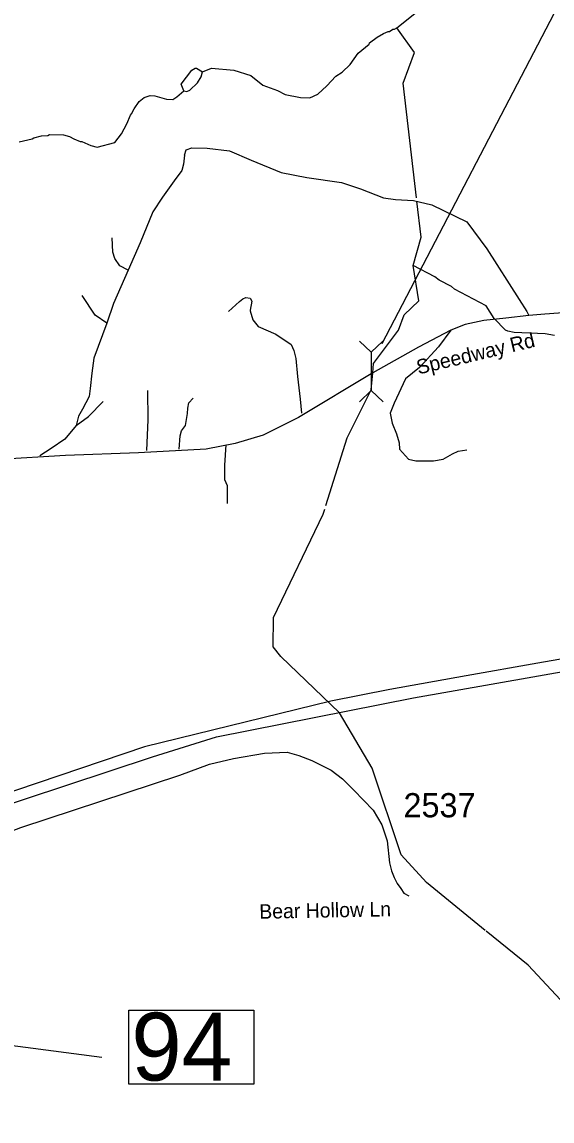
# Model space of a CAD drawing. Extents: x 1248089 to 1457196, y 820910 to 988753.
# Drawn here: x 1391391 to 1394126, y 875837 to 881514 of the extents above; entities that cross this region are included whole.
import ezdxf

# ---------------------------------------------------------------- set-up
doc = ezdxf.new("R2010")
doc.units = 0
for name, color, linetype in [('Exist Hydrographic Creek Single Shore', 7, 'Continuous'), ('Exist Hydrographic Misc Water Feature', 7, 'Continuous'), ('Exist Road Non-System Type 51', 7, 'Continuous'), ('Exist Road Primary US Divided Attributed', 7, 'Continuous'), ('Exist Road Secondary Structure Culvert CELL', 7, 'Continuous'), ('Exist Road Secondary Structure Standard Bridge Number Label', 7, 'Continuous'), ('Exist Road Secondary Type 51 Attributed', 7, 'Continuous'), ('Exist Road Secondary Type 51 Label', 7, 'Continuous'), ('Prop Guardrail Anchor Unit CELL', 7, 'Continuous'), ('Prop Lane Lines', 7, 'Continuous')]:
    doc.layers.add(name, color=color, linetype=linetype)

msp = doc.modelspace()

# ---------------------------------------------------------------- linework, layer by layer
at = {"layer": 'Exist Hydrographic Creek Single Shore'}
msp.add_lwpolyline([(1392958.2, 879015.7), (1393069.1, 879365.2), (1393191.8, 879613.2), (1393200.2, 879701.1), (1393203.8, 879749.3), (1393333.8, 879921.5), (1393362.7, 880000.5), (1393438.5, 880073.2), (1393409.1, 880255.1), (1393449.6, 880402.3), (1393427.8, 880588.7)], dxfattribs=at)
at = {"layer": 'Exist Hydrographic Misc Water Feature'}
for points in [[(1393425.8, 880605.5), (1393356.7, 881197), (1393416.7, 881355.3), (1393325.6, 881483.8), (1393696.2, 881780.9)], [(1392321.9, 881255.7), (1392367.6, 881275.3), (1392483.4, 881264.7), (1392570.8, 881236.8), (1392633.7, 881187.5), (1392708.4, 881159.8), (1392748.7, 881139), (1392828.4, 881123.2), (1392876.4, 881122.2), (1392916.8, 881141.3), (1392963.7, 881184.2), (1393010.8, 881233.1), (1393043.2, 881254.5), (1393084.1, 881293.5), (1393125.4, 881352.6), (1393182.4, 881399.2), (1393184.5, 881405.2), (1393223.1, 881434.3), (1393255.6, 881453.6), (1393279.8, 881465.1), (1393287.8, 881464.8), (1393304.1, 881476.5), (1393312.1, 881476.3), (1393325.6, 881483.8)], [(1392226.2, 881157.2), (1392211.8, 881192.8), (1392267.4, 881265.5), (1392283.6, 881275.2), (1392291.6, 881275), (1392321.9, 881255.7)], [(1392226.2, 881157.2), (1392241, 881154.2), (1392257.1, 881161.8), (1392296, 881198.9), (1392314.6, 881230.5), (1392321.9, 881255.7)], [(1391375.3, 880895.4), (1391443.6, 880910), (1391451.7, 880915.7), (1391492, 880924.8), (1391523.9, 880928.1), (1391532, 880931.9), (1391604, 880930.4), (1391635.9, 880921.7), (1391657.5, 880909.3), (1391691.3, 880896.4), (1391699.3, 880896.3), (1391744.9, 880875.3), (1391778.6, 880866.6), (1391870.2, 880890.9), (1391903.3, 880935.3), (1391931.7, 880988.1), (1391950.2, 881032.7), (1391956.4, 881038.5), (1391969, 881064.3), (1391995.9, 881103.6), (1392020.3, 881123), (1392052.5, 881134.4), (1392076.5, 881131.8), (1392136.1, 881114.5), (1392168.1, 881113.8), (1392190.4, 881127.3), (1392226.2, 881157.2)], [(1394137.7, 879895.2), (1394089.9, 879902.1), (1393930, 879909.7), (1393898.2, 879916.4), (1393886.4, 879922.7), (1393827.6, 879982.3), (1393785.1, 880046.8), (1393623, 880134.4), (1393607.2, 880146.7), (1393543.9, 880180.1), (1393520.2, 880196.6), (1393409.1, 880255.1)], [(1393781.4, 876821.7), (1393478, 877069.3), (1393347, 877213), (1393198, 877659.2), (1393028.9, 877945), (1392727, 878236.6), (1392686, 878286.8), (1392688.9, 878437.7), (1392944.3, 878971.9), (1392952.5, 878997.9)], [(1395413, 875872.4), (1395120, 875867.5), (1394986, 875837.4), (1394811.9, 875850.8), (1394413.9, 875990.1), (1394313, 876310.5), (1394002, 876641.7), (1393785.6, 876818.3)]]:
    msp.add_lwpolyline(points, dxfattribs=at)
at = {"layer": 'Exist Road Non-System Type 51'}
for points in [[(1392229.1, 880826.3), (1392224.4, 880779.6), (1392215.1, 880747), (1392175.5, 880693.3), (1392114.9, 880609.4), (1392065.9, 880532.4), (1392000.7, 880372.4), (1391937.8, 880232.4)], [(1392229.1, 880826.3), (1392238.2, 880852.7), (1392266.2, 880864.4), (1392345.4, 880862.1), (1392461.9, 880848.1), (1392573.8, 880799.1), (1392727.6, 880736.1), (1392860.4, 880710.5), (1393039.9, 880684.8), (1393137.8, 880652.2), (1393255.4, 880605.8), (1393318.3, 880596.5), (1393411.6, 880591.8), (1393504.8, 880568.5), (1393686.6, 880482.2), (1393789.1, 880342.3), (1393956.9, 880081.1), (1393996.5, 880018.1), (1394005.8, 879998.3)], [(1391937.8, 880232.4), (1391895.9, 880254.1), (1391870.3, 880291.5), (1391858.6, 880324.1), (1391856.3, 880398.7)], [(1391937.8, 880232.4), (1391863.2, 880059.9), (1391828.3, 879957.3), (1391760.8, 879776.7), (1391751.5, 879699.8), (1391742.2, 879620.5), (1391737.5, 879578.5), (1391702.6, 879513.2), (1391681.6, 879478.2), (1391669.9, 879429.3)], [(1391828.3, 879957.3), (1391767.8, 879999.9), (1391700.2, 880100.2)], [(1392456.2, 880018), (1392512.1, 880069.3), (1392530.8, 880083.3), (1392544.8, 880090.3), (1392568.1, 880087.9), (1392577.4, 880071.6), (1392568.1, 880025), (1392568.1, 880022.6), (1392582, 879976), (1392610, 879941), (1392700.9, 879901.4), (1392780.1, 879847.7), (1392794.1, 879817.4), (1392803.4, 879775.4), (1392812.8, 879682.1), (1392826.7, 879565.5), (1392833.7, 879493.2)], [(1393603.4, 879921.7), (1393539.1, 879836.3), (1393441.2, 879729), (1393369, 879670.7), (1393310.7, 879544.8), (1393289.7, 879493.5), (1393301.4, 879442.2), (1393322.4, 879386.2), (1393336.3, 879339.6), (1393338.7, 879306.9), (1393385.3, 879255.6), (1393422.6, 879246.3), (1393513.5, 879246.3), (1393564.7, 879255.6), (1393611.3, 879283.6), (1393641.6, 879297.6), (1393685.9, 879304.6)], [(1392034.4, 879299.7), (1392041.4, 879458.3), (1392039.1, 879609.9)], [(1391669.9, 879429.3), (1391732.9, 879475.9), (1391809.8, 879552.9)], [(1392202.2, 879306.7), (1392206.8, 879376.6), (1392213.8, 879402.3), (1392234.8, 879430.3), (1392244.1, 879490.9), (1392246.5, 879518.9), (1392251.1, 879546.9), (1392274.4, 879570.2)], [(1391669.9, 879429.3), (1391611.7, 879359.3), (1391541.8, 879310.3), (1391482.6, 879272.7)], [(1392442.3, 879329.7), (1392435.2, 879225.1), (1392435.2, 879150.4), (1392449.2, 879120.1), (1392449.2, 879026.8)]]:
    msp.add_lwpolyline(points, dxfattribs=at)
at = {"layer": 'Exist Road Primary US Divided Attributed'}
for points in [[(1400011.1, 879233.1), (1399476.8, 879141.8), (1398958.9, 879050.6), (1398549.3, 878976.1), (1397995, 878882.3), (1397405.6, 878773.2), (1397075, 878721.1), (1396557.1, 878632.5), (1395437.5, 878435.7), (1395023.7, 878368), (1394505.8, 878282.1), (1394051.9, 878201.6), (1393682.4, 878136.5), (1393289.4, 878066.1), (1392984.9, 878006.2), (1392022.1, 877770.2), (1390918, 877396), (1389362.8, 876799.4), (1388777.9, 876614.8)], [(1388798.3, 876551.5), (1390833.5, 877283.6), (1391184, 877427.8), (1392064.2, 877719), (1392393.8, 877821.4), (1393411.4, 878023.8), (1394242.4, 878169.3), (1395466.2, 878382.1), (1396192.3, 878504.5), (1397899.7, 878800.6), (1398550.3, 878915.2), (1399416.9, 879063.7), (1400008.2, 879163.8)]]:
    msp.add_lwpolyline(points, dxfattribs=at)
at = {"layer": 'Exist Road Secondary Structure Culvert CELL'}
for p, q in [((1393131.8, 879865.2), (1393192.4, 879808)), ((1393252.8, 879865.5), (1393192.4, 879808)), ((1393192.4, 879808), (1393192.9, 879609.7)), ((1393132.6, 879552.2), (1393192.9, 879609.7)), ((1393253.5, 879552.5), (1393192.9, 879609.7))]:
    msp.add_line(p, q, dxfattribs=at)
at = {"layer": 'Exist Road Secondary Structure Standard Bridge Number Label'}
msp.add_line((1388998.3, 876529.2), (1391802.8, 876167.4), dxfattribs=at)
msp.add_lwpolyline([(1391942, 876409.2), (1392586.1, 876409.2), (1392586.1, 876026.9), (1391942, 876026.9)], close=True, dxfattribs=at)
at = {"layer": 'Exist Road Secondary Type 51 Attributed'}
for points in [[(1394344.9, 880023), (1394089.2, 880004.5), (1394005.8, 879998.3), (1393886.8, 879984.3), (1393774.5, 879971.4), (1393677, 879951.1), (1393603.4, 879921.7), (1393436.7, 879834.1), (1393200.2, 879701.1), (1392817.7, 879471.3), (1392634.8, 879379.8), (1392490.4, 879336.5), (1392341.2, 879307.6), (1391992.3, 879288.3), (1391614.5, 879273.9), (1391270.4, 879254.6), (1390682.4, 879229.7)], [(1389743.6, 876488), (1389835.2, 876610.9), (1389908.9, 876707), (1389991.5, 876769.5), (1390112.1, 876854.4), (1390268.4, 876923.7), (1391383.7, 877354), (1392204.4, 877624.1), (1392358.5, 877680), (1392481.4, 877709), (1392642.1, 877738.1), (1392758.3, 877742.5), (1392818.6, 877724.6), (1392885.6, 877700.1)], [(1392885.6, 877700.1), (1392986.1, 877648.7), (1393044.1, 877604), (1393102.2, 877545.9), (1393202.8, 877442.4), (1393248.1, 877367.9), (1393274.5, 877284.1), (1393287.5, 877170.1), (1393297.1, 877128.7), (1393311.8, 877095.1), (1393325.9, 877064.6), (1393344.8, 877037.9), (1393361.4, 877014.1), (1393387.5, 877001)]]:
    msp.add_lwpolyline(points, dxfattribs=at)
at = {"layer": 'Prop Guardrail Anchor Unit CELL'}
msp.add_line((1393249.4, 879853.7), (1394683.5, 882607.2), dxfattribs=at)

# ---------------------------------------------------------------- texts
at = {"layer": 'Exist Road Secondary Structure Standard Bridge Number Label'}
msp.add_text('94', height=350, dxfattribs=at).set_placement((1391954.5, 876046.6))
at = {"layer": 'Exist Road Secondary Type 51 Label'}
for s, rotation, p in [('Speedway Rd', 13.3798, (1393435.9, 879692.5)), ('Bear Hollow Ln', 1.0991, (1392615.6, 876881.8))]:
    msp.add_text(s, height=75, rotation=rotation, dxfattribs=at).set_placement(p)
at = {"layer": 'Prop Lane Lines'}
msp.add_text('2537', height=125, dxfattribs=at).set_placement((1393359.2, 877405.9))

doc.saveas('drawing.dxf')
